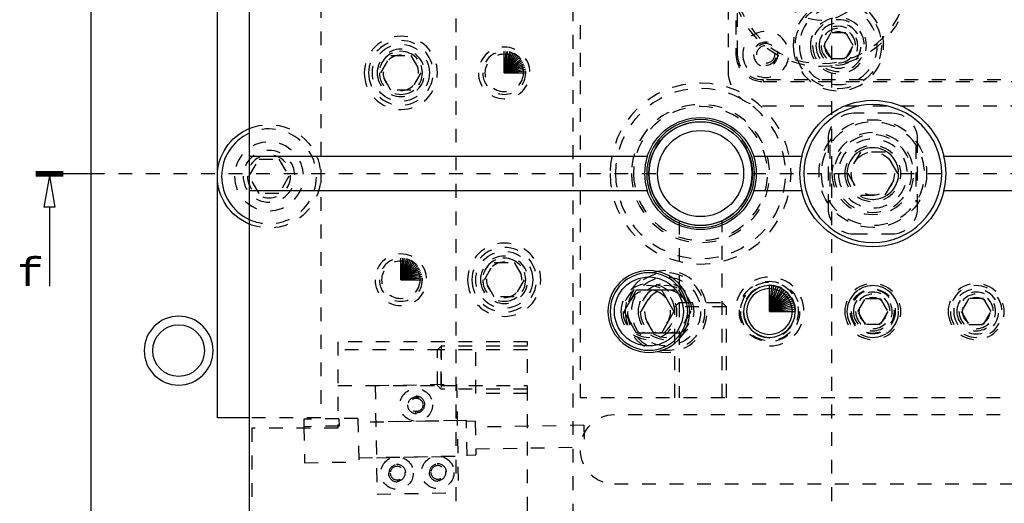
# Model space of a CAD drawing. Header units: inches. Extents: x 3 to 351, y 4 to 271.
# Tile 508 of 530: x 291.42 to 298.57, y 150.66 to 154.16. Entities that reach past the tile are written whole.
import ezdxf
from ezdxf.enums import TextEntityAlignment as Align

# ---------------------------------------------------------------- set-up
doc = ezdxf.new("R2010")
doc.units = ezdxf.units.IN
doc.header["$LTSCALE"] = 0.5
doc.header["$MEASUREMENT"] = 0
doc.linetypes.add('DIVIDE', pattern=[0.393701, 0.19685, -0.098425, 0, -0.098425])
doc.linetypes.add('HIDDEN', pattern=[0.225, 0.15, -0.075])
doc.layers.add('MFB', color=7, linetype='Continuous')
doc.layers.add('STR_1', color=7, linetype='Continuous')
doc.styles.add('VERO2-Courier New', font='cour.ttf')

# ---------------------------------------------------------------- blocks, each defined once
blk = doc.blocks.new('ArrowheadSectionClosed')
at = {"color": 0}
for p, q in [((0, 0.0196), (-1, 0.0196)), ((0, 0.0098), (-1, 0.0098)), ((0, 0), (-1, 0)), ((0, -0.0098), (-1, -0.0098)), ((0, -0.0196), (-1, -0.0196)), ((-0.5, -0.0196), (-0.7, -0.2976)), ((-0.5, -0.0196), (-0.3, -0.2976)), ((-0.7, -0.2976), (-0.3, -0.2976)), ((-0.5, -0.2976), (-0.5, -1))]:
    blk.add_line(p, q, dxfattribs=at)

msp = doc.modelspace()

# ---------------------------------------------------------------- linework, layer by layer
at = {"layer": 'MFB', "color": 100, "linetype": 'DIVIDE'}
for p, q in [((297.3125, 166.1736), (297.3125, 146.1736)), ((291.9371, 153.0486), (297.6125, 153.0486)), ((297.6125, 153.0486), (299.098, 153.0486))]:
    msp.add_line(p, q, dxfattribs=at)
at = {"layer": 'MFB', "color": 254, "linetype": 'HIDDEN'}
for p, q in [((294.5875, 164.1736), (294.5875, 148.1736)), ((295.4875, 160.9236), (295.4875, 151.4236)), ((296.5625, 155.6649), (296.5625, 153.7886)), ((293.6055, 155.2786), (293.6055, 151.2786)), ((296.6189, 154.3575), (296.6189, 153.9126)), ((296.6307, 153.9126), (296.6307, 154.3496)), ((295.4375, 150.1536), (295.4375, 154.2786)), ((297.3084, 154.0698), (297.2543, 153.9761)), ((297.4166, 154.0698), (297.3084, 154.0698)), ((297.4708, 153.9761), (297.4166, 154.0698)), ((297.2543, 153.9761), (297.3084, 153.8823)), ((297.4166, 153.8823), (297.4708, 153.9761)), ((294.0432, 153.7786), (294.1153, 153.9036)), ((294.1153, 153.9036), (294.2597, 153.9036)), ((294.2597, 153.9036), (294.3319, 153.7786)), ((296.6189, 153.9126), (296.6307, 153.9126)), ((297.3084, 153.8823), (297.4166, 153.8823)), ((294.1153, 153.6536), (294.0432, 153.7786)), ((294.3319, 153.7786), (294.2597, 153.6536)), ((296.8158, 153.7276), (296.8158, 153.7157)), ((298.9417, 153.7276), (296.8158, 153.7276)), ((296.8158, 153.7157), (298.9417, 153.7157)), ((294.2597, 153.6536), (294.1153, 153.6536)), ((296.8125, 153.5386), (302.7375, 153.5386)), ((297.75, 153.4861), (297.475, 153.4861)), ((297.2875, 153.2986), (297.2875, 152.7986)), ((297.9375, 152.7986), (297.9375, 153.2986)), ((297.3, 153.2559), (297.3, 152.8413)), ((297.5223, 153.2048), (297.4321, 153.0486)), ((297.7027, 153.2048), (297.5223, 153.2048)), ((297.7929, 153.0486), (297.7027, 153.2048)), ((297.925, 153.2559), (297.925, 152.8413)), ((293.0875, 153.0309), (293.1583, 153.1536)), ((293.1583, 153.1536), (293.3027, 153.1536)), ((293.3027, 153.1536), (293.3749, 153.0286)), ((293.1583, 152.9036), (293.0875, 153.0263)), ((293.3749, 153.0286), (293.3027, 152.9036)), ((297.4321, 153.0486), (297.5223, 152.8923)), ((297.7027, 152.8923), (297.7929, 153.0486)), ((293.3027, 152.9036), (293.1583, 152.9036)), ((297.5223, 152.8923), (297.7027, 152.8923)), ((296.2063, 152.7076), (296.2063, 151.4236)), ((296.5188, 151.4236), (296.5188, 152.7076)), ((297.475, 152.6111), (297.75, 152.6111)), ((294.7932, 152.2786), (294.8653, 152.4036)), ((294.8653, 152.4036), (295.0097, 152.4036)), ((295.0097, 152.4036), (295.0819, 152.2786)), ((294.8653, 152.1536), (294.7932, 152.2786)), ((295.0819, 152.2786), (295.0097, 152.1536)), ((295.9321, 152.0486), (296.0223, 152.2048)), ((296.0777, 152.2048), (296.2027, 152.2048)), ((296.2027, 152.2048), (296.2929, 152.0486)), ((295.0097, 152.1536), (294.8653, 152.1536)), ((297.5043, 152.0486), (297.5584, 152.1423)), ((297.5584, 152.1423), (297.6666, 152.1423)), ((297.6666, 152.1423), (297.7208, 152.0486)), ((298.3084, 152.1423), (298.2543, 152.0486)), ((298.4166, 152.1423), (298.3084, 152.1423)), ((298.4708, 152.0486), (298.4166, 152.1423)), ((296.2063, 152.1139), (296.175, 152.0827)), ((296.175, 151.4236), (296.175, 152.0827)), ((296.55, 152.0827), (296.175, 152.0827)), ((296.2063, 152.1139), (296.5188, 152.1139)), ((296.5188, 152.1139), (296.55, 152.0827)), ((296.55, 151.4236), (296.55, 152.0827)), ((296.0223, 151.8923), (295.9321, 152.0486)), ((296.2929, 152.0486), (296.2027, 151.8923)), ((297.5584, 151.9548), (297.5043, 152.0486)), ((297.7208, 152.0486), (297.6666, 151.9548)), ((298.2543, 152.0486), (298.3084, 151.9548)), ((298.4166, 151.9548), (298.4708, 152.0486)), ((297.6666, 151.9548), (297.5584, 151.9548)), ((298.3084, 151.9548), (298.4166, 151.9548)), ((296.2027, 151.8923), (296.0777, 151.8923)), ((295.1055, 151.8286), (293.7305, 151.8286)), ((293.7305, 151.8286), (293.7305, 151.2036)), ((294.4528, 151.7696), (294.4805, 151.7973)), ((295.1055, 151.7973), (294.4805, 151.7973)), ((294.4805, 151.7973), (294.4805, 151.4848)), ((294.7305, 151.4536), (294.7305, 151.8286)), ((295.1055, 150.2036), (295.1055, 151.8286)), ((294.4805, 151.7696), (293.7305, 151.7696)), ((294.4528, 151.5126), (294.4528, 151.7696)), ((295.1055, 151.7696), (294.4805, 151.7696)), ((294.4805, 151.5126), (294.4805, 151.7696)), ((293.7305, 151.5126), (294.4805, 151.5126)), ((294.0009, 151.512), (294.5914, 151.5223)), ((294.0009, 151.512), (294.0147, 150.7247)), ((294.4528, 151.5126), (294.4805, 151.4848)), ((294.4805, 151.5126), (295.1055, 151.5126)), ((294.5914, 151.5223), (294.6051, 150.735)), ((295.1055, 151.4848), (294.4805, 151.4848)), ((295.1055, 151.4536), (294.7305, 151.4536)), ((308.9375, 151.4236), (295.4875, 151.4236)), ((293.6055, 151.2786), (293.0875, 151.2786)), ((293.7383, 151.2711), (293.4825, 151.2666)), ((293.8761, 151.2735), (293.7383, 151.2711)), ((293.7383, 151.2711), (293.7393, 151.2178)), ((293.8761, 151.2735), (293.8816, 150.9586)), ((308.5375, 151.2986), (295.7375, 151.2986)), ((293.7305, 151.2036), (293.1055, 151.2036)), ((293.1055, 151.2036), (293.1055, 150.2036)), ((293.4825, 151.2666), (293.4834, 151.2133)), ((293.7393, 151.2178), (293.4834, 151.2133)), ((293.4834, 151.2133), (293.488, 150.9517)), ((294.6639, 151.2577), (293.8766, 151.244)), ((294.596, 151.257), (294.0055, 151.2467)), ((294.6684, 151.0019), (294.6639, 151.2577)), ((294.727, 151.2529), (294.664, 151.2518)), ((294.727, 151.2529), (294.7312, 151.0089)), ((295.515, 151.2234), (294.7277, 151.2096)), ((295.515, 151.2234), (295.5178, 151.0659)), ((294.7305, 151.0522), (295.5178, 151.0659)), ((293.8811, 150.9881), (294.6684, 151.0019)), ((294.01, 150.9884), (294.6005, 150.9987)), ((294.6683, 151.0078), (294.7312, 151.0089)), ((293.488, 150.9517), (293.8816, 150.9586)), ((295.7375, 150.7986), (307.7875, 150.7986)), ((294.0147, 150.7247), (294.6051, 150.735))]:
    msp.add_line(p, q, dxfattribs=at)
at = {"layer": 'MFB', "color": 254, "linetype": 'Continuous'}
for p, q in [((293.0875, 159.1736), (293.0875, 153.1736)), ((293.0875, 153.1736), (295.976, 153.1736)), ((293.0875, 153.1736), (293.0875, 152.9236)), ((296.7491, 153.1736), (297.0962, 153.1736)), ((298.1289, 153.1736), (306.2962, 153.1736)), ((293.0875, 152.9236), (293.0875, 146.1736)), ((295.976, 152.9236), (293.0875, 152.9236)), ((297.0962, 152.9236), (296.7491, 152.9236)), ((306.2962, 152.9236), (298.1289, 152.9236))]:
    msp.add_line(p, q, dxfattribs=at)
at = {"layer": 'MFB', "color": 9, "linetype": 'Continuous'}
for p, q in [((292.8555, 151.2786), (292.8555, 155.1111)), ((291.9375, 154.7786), (291.9375, 150.4036)), ((293.0875, 151.2786), (292.8555, 151.2786))]:
    msp.add_line(p, q, dxfattribs=at)
at = {"layer": 'MFB', "color": 100, "linetype": 'Continuous'}
for p, q in [((294.9375, 153.7786), (294.9375, 153.9348)), ((294.9375, 153.7786), (294.9511, 153.9342)), ((294.9375, 153.7786), (294.9646, 153.9325)), ((294.9375, 153.7786), (294.978, 153.9295)), ((294.9375, 153.7786), (294.991, 153.9254)), ((294.9375, 153.7786), (295.0035, 153.9202)), ((294.9375, 153.7786), (295.0156, 153.9139)), ((294.9375, 153.7786), (295.0271, 153.9066)), ((294.9375, 153.7786), (295.038, 153.8983)), ((294.9375, 153.7786), (295.048, 153.8891)), ((294.9375, 153.7786), (295.0572, 153.879)), ((294.9375, 153.7786), (295.0655, 153.8682)), ((294.9375, 153.7786), (295.0728, 153.8567)), ((294.9375, 153.7786), (295.0791, 153.8446)), ((294.9375, 153.7786), (295.0843, 153.832)), ((294.9375, 153.7786), (295.0884, 153.819)), ((294.9375, 153.7786), (295.0914, 153.8057)), ((294.9375, 153.7786), (295.0932, 153.7922)), ((294.9375, 153.7786), (295.0938, 153.7786)), ((294.1875, 152.2786), (294.1875, 152.4348)), ((294.1875, 152.2786), (294.2011, 152.4342)), ((294.1875, 152.2786), (294.2146, 152.4325)), ((294.1875, 152.2786), (294.228, 152.4295)), ((294.1875, 152.2786), (294.241, 152.4254)), ((294.1875, 152.2786), (294.2535, 152.4202)), ((294.1875, 152.2786), (294.2656, 152.4139)), ((294.1875, 152.2786), (294.2771, 152.4066)), ((294.1875, 152.2786), (294.288, 152.3983)), ((294.1875, 152.2786), (294.298, 152.3891)), ((294.1875, 152.2786), (294.3072, 152.379)), ((294.1875, 152.2786), (294.3155, 152.3682)), ((294.1875, 152.2786), (294.3228, 152.3567)), ((294.1875, 152.2786), (294.3291, 152.3446)), ((294.1875, 152.2786), (294.3343, 152.332)), ((294.1875, 152.2786), (294.3384, 152.319)), ((294.1875, 152.2786), (294.3414, 152.3057)), ((294.1875, 152.2786), (294.3432, 152.2922)), ((294.1875, 152.2786), (294.3438, 152.2786)), ((296.8625, 152.0486), (296.8625, 152.2361)), ((296.8625, 152.0486), (296.8789, 152.2354)), ((296.8625, 152.0486), (296.8951, 152.2332)), ((296.8625, 152.0486), (296.911, 152.2297)), ((296.8625, 152.0486), (296.9266, 152.2248)), ((296.8625, 152.0486), (296.9418, 152.2185)), ((296.8625, 152.0486), (296.9563, 152.211)), ((296.8625, 152.0486), (296.9701, 152.2022)), ((296.8625, 152.0486), (296.983, 152.1922)), ((296.8625, 152.0486), (296.9951, 152.1812)), ((296.8625, 152.0486), (297.0061, 152.1691)), ((296.8625, 152.0486), (297.0161, 152.1561)), ((296.8625, 152.0486), (297.0249, 152.1423)), ((296.8625, 152.0486), (297.0324, 152.1278)), ((296.8625, 152.0486), (297.0387, 152.1127)), ((296.8625, 152.0486), (297.0436, 152.0971)), ((296.8625, 152.0486), (297.0472, 152.0811)), ((296.8625, 152.0486), (297.0493, 152.0649)), ((296.8625, 152.0486), (297.05, 152.0486))]:
    msp.add_line(p, q, dxfattribs=at)
at = {"layer": 'MFB', "color": 136, "linetype": 'Continuous'}
for p, q in [((293.0862, 153.0286), (293.0875, 153.0309)), ((293.0875, 153.0263), (293.0862, 153.0286))]:
    msp.add_line(p, q, dxfattribs=at)
at = {"layer": 'MFB', "color": 132, "linetype": 'Continuous'}
for p, q in [((295.8071, 152.0486), (295.8973, 152.2048)), ((295.8973, 152.2048), (296.0777, 152.2048)), ((296.0777, 152.2048), (296.1679, 152.0486)), ((295.8973, 151.8923), (295.8071, 152.0486)), ((296.1679, 152.0486), (296.0777, 151.8923)), ((296.0777, 151.8923), (295.8973, 151.8923))]:
    msp.add_line(p, q, dxfattribs=at)
at = {"layer": 'MFB', "color": 254, "linetype": 'HIDDEN', "extrusion": (0, 0, -1)}
for centre, radius in [((-297.2375, 154.4761), 0.6496), ((-297.2375, 154.4761), 0.6299), ((-297.2375, 154.4761), 0.315), ((-297.3625, 153.9761), 0.3281), ((-297.3625, 153.9761), 0.2825), ((-297.3625, 153.9761), 0.2031), ((-297.3625, 153.9761), 0.1875), ((-297.3625, 153.9761), 0.163), ((-296.8354, 153.9126), 0.1673), ((-297.3625, 153.9761), 0.1406), ((-297.3625, 153.9761), 0.125), ((-297.3625, 153.9761), 0.1005), ((-294.1875, 153.7786), 0.2656), ((-294.1875, 153.7786), 0.2344), ((-296.8354, 153.9126), 0.0886), ((-294.1875, 153.7786), 0.1719), ((-294.1875, 153.7786), 0.1563), ((-294.9375, 153.7786), 0.1875), ((-294.9375, 153.7786), 0.1563), ((-294.1875, 153.7786), 0.1285), ((-296.3625, 153.0486), 0.6562), ((-296.3625, 153.0486), 0.6171), ((-296.3625, 153.0486), 0.5008), ((-296.3625, 153.0486), 0.5008), ((-296.3625, 153.0486), 0.4858), ((-297.6125, 153.0486), 0.375), ((-297.6125, 153.0486), 0.2969), ((-293.2305, 153.0286), 0.25), ((-297.6125, 153.0486), 0.2813), ((-297.6125, 153.0486), 0.25), ((-293.2305, 153.0286), 0.1875), ((-297.6125, 153.0486), 0.2031), ((-297.6125, 153.0486), 0.1875), ((-293.2305, 153.0286), 0.1563), ((-294.9375, 152.2786), 0.2656), ((-294.9375, 152.2786), 0.2344), ((-294.1875, 152.2786), 0.1875), ((-294.1875, 152.2786), 0.1563), ((-294.9375, 152.2786), 0.1719), ((-294.9375, 152.2786), 0.1563), ((-294.9375, 152.2786), 0.1285), ((-296.1125, 152.0486), 0.2969), ((-296.1125, 152.0486), 0.2813), ((-295.9875, 152.0486), 0.2031), ((-295.9875, 152.0486), 0.1875), ((-295.9875, 152.0486), 0.1563), ((-296.1125, 152.0486), 0.2031), ((-296.1125, 152.0486), 0.1875), ((-296.1125, 152.0486), 0.1563), ((-296.8625, 152.0486), 0.211), ((-296.8625, 152.0486), 0.19), ((-297.6125, 152.0486), 0.2031), ((-297.6125, 152.0486), 0.1875), ((-297.6125, 152.0486), 0.1563), ((-298.3625, 152.0486), 0.2031), ((-298.3625, 152.0486), 0.1875), ((-298.3625, 152.0486), 0.163), ((-297.6125, 152.0486), 0.1406), ((-297.6125, 152.0486), 0.125), ((-297.6125, 152.0486), 0.1005), ((-298.3625, 152.0486), 0.1406), ((-298.3625, 152.0486), 0.125), ((-298.3625, 152.0486), 0.1005), ((-294.2987, 151.3715), 0.063), ((-294.1597, 150.8768), 0.063), ((-294.1597, 150.8768), 0.0492), ((-294.4549, 150.882), 0.063), ((-294.4549, 150.882), 0.0492)]:
    msp.add_circle(centre, radius, dxfattribs=at)
at = {"layer": 'MFB', "color": 254, "linetype": 'HIDDEN'}
for centre, radius in [((297.3625, 153.9761), 0.3125), ((294.1875, 153.7786), 0.2066), ((294.9375, 153.7786), 0.1375), ((296.8354, 153.9126), 0.065), ((297.6125, 153.0486), 0.3906), ((297.6125, 153.0486), 0.1563), ((294.1875, 152.2786), 0.1375), ((294.9375, 152.2786), 0.2066), ((296.1125, 152.0486), 0.25), ((296.8625, 152.0486), 0.2187), ((297.6125, 152.0486), 0.163), ((294.2987, 151.3715), 0.1181), ((294.2987, 151.3715), 0.0591), ((294.2987, 151.3715), 0.0484), ((294.1597, 150.8768), 0.1181), ((294.4549, 150.882), 0.1181)]:
    msp.add_circle(centre, radius, dxfattribs=at)
at = {"layer": 'MFB', "color": 9, "linetype": 'Continuous', "extrusion": (0, 0, -1)}
for centre, radius in [((-297.6125, 153.0486), 0.5), ((-296.3625, 153.0486), 0.391), ((-296.3625, 153.0486), 0.375)]:
    msp.add_circle(centre, radius, dxfattribs=at)
at = {"layer": 'MFB', "color": 9, "linetype": 'Continuous'}
msp.add_circle((296.3625, 153.0486), 0.376, dxfattribs=at)
at = {"layer": 'MFB', "color": 96, "linetype": 'Continuous'}
for centre, radius in [((296.3625, 153.0486), 0.3125), ((292.5745, 151.7646), 0.1875)]:
    msp.add_circle(centre, radius, dxfattribs=at)
at = {"layer": 'MFB', "color": 254, "linetype": 'Continuous', "extrusion": (0, 0, -1)}
for centre, radius in [((-295.9875, 152.0486), 0.2969), ((-296.8625, 152.0486), 0.1875)]:
    msp.add_circle(centre, radius, dxfattribs=at)
at = {"layer": 'MFB', "color": 132, "linetype": 'Continuous', "extrusion": (0, 0, -1)}
msp.add_circle((-295.9875, 152.0486), 0.2813, dxfattribs=at)
at = {"layer": 'MFB', "color": 132, "linetype": 'Continuous'}
msp.add_circle((295.9875, 152.0486), 0.25, dxfattribs=at)
at = {"layer": 'MFB', "color": 136, "linetype": 'Continuous', "extrusion": (0, 0, -1)}
msp.add_circle((-296.8625, 152.0486), 0.1661, dxfattribs=at)
at = {"layer": 'MFB', "color": 18, "linetype": 'Continuous', "extrusion": (0, 0, -1)}
msp.add_circle((-292.5745, 151.7646), 0.25, dxfattribs=at)
at = {"layer": 'MFB', "color": 254, "linetype": 'HIDDEN'}
for centre, radius, start, end in [((297.3625, 153.9761), 0.125, 270, 180), ((296.8354, 153.9126), 0.0787, 270, 180), ((294.1875, 153.7786), 0.1563, 270, 180), ((296.8158, 153.9126), 0.1969, 180, 270), ((296.8125, 153.7886), 0.25, 180, 270), ((297.475, 153.2986), 0.1875, 90, 180), ((297.75, 153.2986), 0.1875, 0, 90), ((293.2305, 153.0286), 0.3438, 342.21449, 114.58231), ((297.6125, 153.0486), 0.1875, 270, 180), ((293.2305, 153.0286), 0.3438, 245.41769, 342.21449), ((297.475, 152.7986), 0.1875, 180, 270), ((297.75, 152.7986), 0.1875, 270, 0), ((294.9375, 152.2786), 0.1563, 270, 180), ((296.8625, 152.0486), 0.25, 270, 180), ((297.6125, 152.0486), 0.1875, 270, 180), ((297.6125, 152.0486), 0.125, 270, 180), ((298.3625, 152.0486), 0.125, 270, 180), ((295.7375, 151.0486), 0.25, 90, 270), ((294.1597, 150.8768), 0.0591, 270, 180), ((294.4549, 150.882), 0.0591, 270, 180)]:
    msp.add_arc(centre, radius, start, end, dxfattribs=at)
at = {"layer": 'MFB', "color": 254, "linetype": 'HIDDEN', "extrusion": (0, 0, -1)}
for centre, radius, start, end in [((-296.8158, 153.9126), 0.185, 270, 0), ((-293.2305, 153.0286), 0.375, 67.5837, 157.25275), ((-293.2305, 153.0286), 0.375, 157.25275, 292.4163)]:
    msp.add_arc(centre, radius, start, end, dxfattribs=at)
at = {"layer": 'MFB', "color": 254, "linetype": 'Continuous', "extrusion": (0, 0, -1)}
for centre, radius, start, end in [((-297.6125, 153.0486), 0.5312, 13.60896, 166.39104), ((-296.3625, 153.0486), 0.4062, 17.92021, 162.07979), ((-296.3625, 153.0486), 0.4062, 197.92021, 342.07979), ((-297.6125, 153.0486), 0.5312, 193.60896, 346.39104)]:
    msp.add_arc(centre, radius, start, end, dxfattribs=at)
at = {"layer": 'MFB', "color": 136, "linetype": 'Continuous', "extrusion": (0, 0, -1)}
msp.add_arc((-293.2305, 153.0286), 0.375, 292.4163, 67.5837, dxfattribs=at)
at = {"layer": 'MFB', "color": 136, "linetype": 'Continuous'}
msp.add_arc((293.2305, 153.0286), 0.3438, 114.58231, 245.41769, dxfattribs=at)
at = {"layer": 'MFB', "color": 254, "linetype": 'Continuous'}
for centre, radius, start, end in [((296.3625, 153.0486), 0.4062, 162.07979, 197.92021), ((296.3625, 153.0486), 0.4062, 342.07979, 17.92021), ((297.6125, 153.0486), 0.5312, 166.39104, 193.60896), ((297.6125, 153.0486), 0.5312, 346.39104, 13.60896)]:
    msp.add_arc(centre, radius, start, end, dxfattribs=at)
at = {"layer": 'STR_1', "color": 100, "linetype": 'Continuous'}
msp.add_line((291.5371, 153.0486), (291.9371, 153.0486), dxfattribs=at)

# ---------------------------------------------------------------- block references
at = {"layer": 'STR_1', "color": 100, "linetype": 'Continuous', "extrusion": (0, 0, -1), "xscale": 0.2, "yscale": 0.8160000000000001}
msp.add_blockref('ArrowheadSectionClosed', (-291.5371, 153.0486), dxfattribs=at)

# ---------------------------------------------------------------- texts
at = {"layer": 'STR_1', "color": 7, "linetype": 'Continuous', "style": 'VERO2-Courier New', "width": 0.932229}
msp.add_text('f', height=0.2, dxfattribs=at).set_placement((291.4013, 152.2326), (291.5971, 152.2326), align=Align.FIT)

doc.saveas('drawing.dxf')
